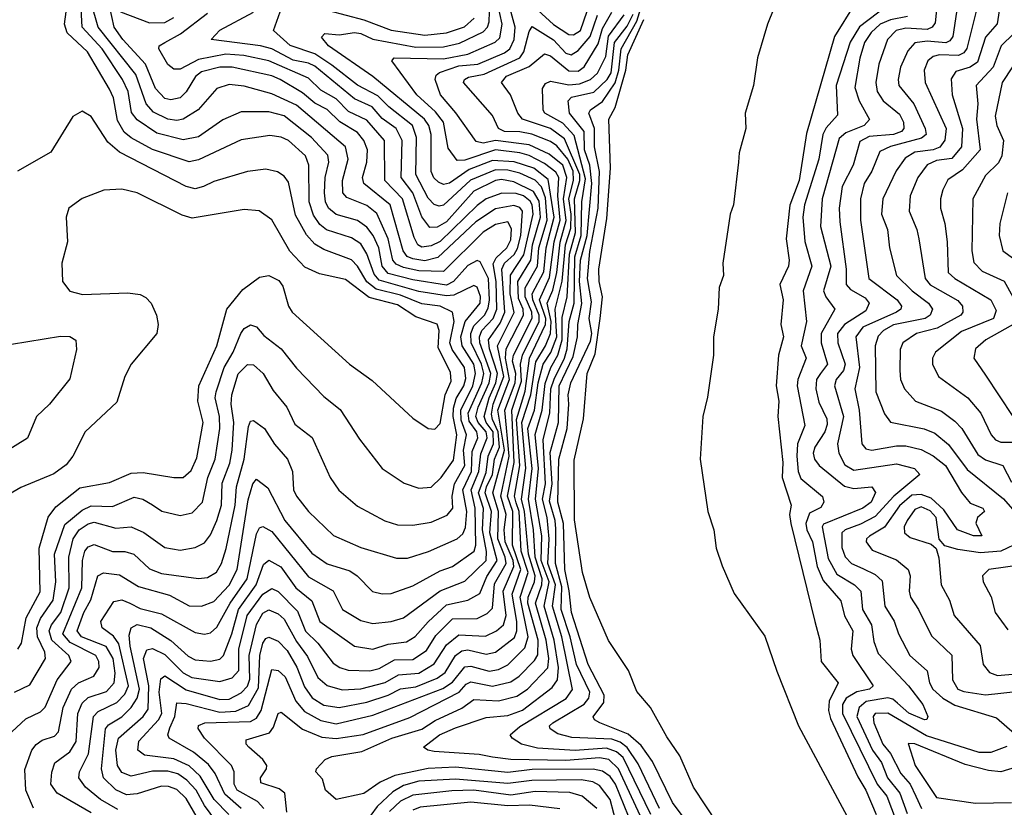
# Model space of a CAD drawing. Extents: x 1308313 to 1441400, y 959662 to 1036319.
# Tile 423 of 656: x 1361881 to 1365097, y 1029289 to 1031860. Entities that reach past the tile are written whole.
import ezdxf

# ---------------------------------------------------------------- set-up
doc = ezdxf.new("R2010")
doc.units = 0

msp = doc.modelspace()

# ---------------------------------------------------------------- linework, layer by layer
at = {"layer": '0CON10XD'}
for points in [[(1364385, 1032000), (1364323.1, 1031845), (1364290.5, 1031735), (1364278, 1031645), (1364250.8, 1031555), (1364252.2, 1031505), (1364231.1, 1031425), (1364228.9, 1031395), (1364211.9, 1031255), (1364201.4, 1031225), (1364177.8, 1031065), (1364180, 1031025), (1364165.9, 1030985.9), (1364161.9, 1030915), (1364147.5, 1030825), (1364146.9, 1030765), (1364127.3, 1030627.3), (1364112.2, 1030565), (1364103.1, 1030425), (1364128.5, 1030255), (1364148.5, 1030195), (1364155.6, 1030135), (1364175, 1030076.7), (1364215, 1029987.1), (1364315, 1029847.5), (1364353.5, 1029733.5), (1364424.5, 1029554.5), (1364590.9, 1029245)], [(1364048.4, 1029258.4), (1364012.7, 1029305), (1363948.3, 1029438.3), (1363910.4, 1029490.4), (1363868.1, 1029528.1), (1363776.4, 1029565), (1363758.5, 1029575), (1363754.1, 1029584.1), (1363788.8, 1029631.2), (1363790.5, 1029655), (1363737.9, 1029755), (1363683.1, 1029925), (1363676.1, 1029996.1), (1363661.1, 1030065), (1363656.8, 1030215), (1363638.5, 1030285), (1363641.9, 1030425), (1363669.2, 1030525), (1363675.1, 1030605), (1363672.6, 1030635), (1363681, 1030675), (1363745, 1030810.9), (1363749.6, 1030835), (1363741.1, 1030885), (1363748.9, 1030938.9), (1363735.3, 1031015), (1363743.1, 1031103.1), (1363770.3, 1031245), (1363774.5, 1031364.5), (1363758.9, 1031445), (1363758.4, 1031505), (1363740, 1031555), (1363745, 1031566), (1363785, 1031592.7), (1363825.8, 1031654.2), (1363837.9, 1031695), (1363845.8, 1031765), (1363897, 1031855), (1363936.2, 1031983.8)], [(1364879.3, 1031935), (1364870.6, 1031849.4), (1364861.4, 1031835), (1364845, 1031827.7), (1364775, 1031832.5), (1364743.3, 1031825), (1364714.8, 1031795), (1364687.1, 1031715), (1364677.6, 1031655), (1364682, 1031625), (1364701.5, 1031595), (1364755, 1031551.9), (1364767.6, 1031525), (1364769.1, 1031505), (1364760.6, 1031495), (1364735.4, 1031485), (1364655, 1031478.8), (1364625, 1031461.9), (1364603, 1031385), (1364567, 1031315), (1364557.2, 1031245), (1364559.6, 1031200.4), (1364580.7, 1031045), (1364580.4, 1030995), (1364595, 1030978.7), (1364642, 1030952), (1364655.2, 1030935), (1364645, 1030909.3), (1364574.4, 1030865), (1364552.3, 1030835), (1364552.6, 1030805), (1364577.2, 1030735), (1364571.4, 1030715), (1364547.3, 1030685), (1364541.8, 1030665), (1364571.2, 1030565), (1364552, 1030475), (1364556.3, 1030445), (1364576.4, 1030406.4), (1364605, 1030389.5), (1364745, 1030409.8), (1364803.8, 1030395), (1364820.4, 1030375), (1364736.3, 1030305), (1364675, 1030238.6), (1364627.2, 1030212.8), (1364576.8, 1030195), (1364566.7, 1030185), (1364566.5, 1030136.5), (1364577, 1030107), (1364597.6, 1030085), (1364635, 1030068.8), (1364675, 1030049.1), (1364697.8, 1030027.8), (1364706.1, 1029945), (1364736.7, 1029896.7), (1364751.1, 1029855), (1364788.8, 1029785), (1364844.8, 1029734.8), (1364852.9, 1029695), (1364863.8, 1029675), (1364896.2, 1029645), (1364935, 1029622.6), (1365071.1, 1029581.1), (1365130.4, 1029530.4)], [(1364950.9, 1031950.9), (1364929.2, 1031805), (1364919.4, 1031790.6), (1364905.3, 1031784.7), (1364845, 1031789.7), (1364805, 1031784.3), (1364781.5, 1031758.5), (1364758, 1031705), (1364750.2, 1031665), (1364752.6, 1031645), (1364801, 1031585), (1364837.8, 1031505), (1364841.1, 1031485), (1364826.6, 1031473.4), (1364725, 1031445.8), (1364689.9, 1031430.1), (1364664.6, 1031365.4), (1364638.7, 1031325), (1364627.6, 1031275), (1364627.2, 1031205), (1364654.3, 1031015), (1364746.7, 1030945), (1364761.4, 1030925), (1364758.9, 1030915), (1364744.7, 1030905), (1364634.3, 1030855.7), (1364612.4, 1030825), (1364623.8, 1030725), (1364608.7, 1030655), (1364622.9, 1030585), (1364631.6, 1030475), (1364645, 1030458.8), (1364664.5, 1030454.5), (1364745, 1030469.4), (1364775, 1030469.4), (1364825, 1030456.7), (1364865, 1030435.9), (1364904.5, 1030404.5), (1364957, 1030317), (1364985, 1030281.8), (1365026.9, 1030265), (1365032.5, 1030255), (1365009.2, 1030235), (1365003.3, 1030216.7), (1365023.3, 1030175), (1364996.7, 1030175), (1364944, 1030195), (1364899.5, 1030259.5), (1364857.6, 1030297.6), (1364825, 1030310.3), (1364795, 1030308.1), (1364755, 1030273.4), (1364705, 1030203.8), (1364656.1, 1030173.9), (1364646.6, 1030165), (1364645.9, 1030155), (1364665, 1030128.4), (1364745, 1030097.1), (1364782.4, 1030065), (1364789.2, 1030045), (1364785.7, 1029995), (1364790.5, 1029975), (1364816.8, 1029935), (1364858.8, 1029848.8), (1364925.8, 1029785.8), (1364927.8, 1029705), (1364944.7, 1029675), (1364965, 1029666.6), (1365035, 1029656.2), (1365145, 1029668.6)], [(1362115, 1029270.9), (1362003.9, 1029335), (1361983.3, 1029365), (1361986.3, 1029403.7), (1361996.3, 1029433.7), (1362045, 1029470.2), (1362066, 1029504), (1362071.4, 1029595), (1362085, 1029629.2), (1362105, 1029647.7), (1362165, 1029667.4), (1362190.1, 1029695), (1362193.7, 1029726.3), (1362186.3, 1029775), (1362164.2, 1029814.2), (1362083.5, 1029845), (1362069.2, 1029865), (1362090.4, 1029925), (1362113.4, 1029966.6), (1362136.6, 1030045), (1362155, 1030054.3), (1362207.5, 1030047.5), (1362269.2, 1030009.2), (1362370.9, 1029980.9), (1362435, 1029946.5), (1362475, 1029945.2), (1362515, 1029960.4), (1362565.4, 1030014.6), (1362592, 1030065), (1362627.5, 1030292.5), (1362642.3, 1030345), (1362655, 1030360.5), (1362692.2, 1030332.2), (1362747.8, 1030225), (1362835, 1030118.6), (1362885, 1030084), (1362959.4, 1030060.6), (1362983.2, 1030045), (1363033.8, 1029993.8), (1363065, 1029985.3), (1363095, 1029986.8), (1363165, 1030011.7), (1363255, 1030060.4), (1363295, 1030075.2), (1363366.1, 1030125), (1363371.1, 1030145), (1363369, 1030265), (1363356.2, 1030325), (1363381.1, 1030385), (1363386.9, 1030443.1), (1363407.7, 1030495), (1363404.8, 1030515), (1363378.4, 1030545), (1363371.2, 1030565), (1363378.8, 1030595), (1363414.9, 1030675), (1363419.9, 1030705), (1363383.8, 1030805), (1363382.6, 1030825), (1363390.5, 1030845), (1363427.8, 1030885), (1363439.6, 1030915), (1363437.8, 1031005), (1363427.6, 1031062.4), (1363437.1, 1031082.9), (1363471.7, 1031115), (1363485, 1031141.8), (1363487.4, 1031177.4), (1363475, 1031199.5), (1363435, 1031191), (1363395, 1031166.4), (1363265, 1031037.4), (1363185, 1031039.9), (1363135, 1031050.6), (1363111.3, 1031061.3), (1363099.8, 1031075), (1363084.9, 1031145), (1363047.4, 1031227.4), (1363015, 1031253.6), (1362949.4, 1031279.4), (1362936.5, 1031295), (1362935.2, 1031335), (1362954.5, 1031405), (1362945.3, 1031445.3), (1362785, 1031580.7), (1362705, 1031618.1), (1362615, 1031642.8), (1362565, 1031647.9), (1362525.2, 1031634.8), (1362464.4, 1031565.6), (1362415.1, 1031534.9), (1362395, 1031530.5), (1362365, 1031534.6), (1362318.3, 1031558.3), (1362294.6, 1031585), (1362260.6, 1031680.6), (1362137.5, 1031835), (1362115.1, 1031915.1)], [(1362201.5, 1029281.5), (1362144.8, 1029315), (1362096.7, 1029355), (1362074.3, 1029385), (1362077, 1029405), (1362106.1, 1029463.9), (1362122.2, 1029585), (1362138, 1029602), (1362198.9, 1029631.1), (1362225, 1029658.1), (1362236.4, 1029685), (1362205, 1029822.5), (1362187.5, 1029847.5), (1362151.2, 1029875), (1362146.9, 1029895), (1362189, 1029961), (1362215, 1029965.7), (1362240.6, 1029955), (1362275, 1029937.6), (1362345, 1029920.2), (1362455, 1029859.2), (1362485, 1029853.8), (1362505, 1029858.9), (1362525, 1029876.7), (1362569.3, 1029955), (1362624, 1030035), (1362655, 1030181.1), (1362665, 1030200.8), (1362675, 1030205.3), (1362705, 1030189.7), (1362825, 1030041.3), (1362905, 1029995.3), (1362935.3, 1029935), (1362995, 1029898.6), (1363035, 1029888.4), (1363095, 1029895.6), (1363135, 1029907.8), (1363255, 1029995.8), (1363335, 1030026.6), (1363405, 1030094.5), (1363406.1, 1030123.9), (1363392.5, 1030195), (1363395.5, 1030264.5), (1363379.3, 1030315), (1363405, 1030382), (1363411.2, 1030435), (1363428.9, 1030475), (1363427.9, 1030515), (1363404.3, 1030545), (1363397.7, 1030565), (1363414.2, 1030625), (1363436.7, 1030675), (1363441.8, 1030705), (1363416, 1030785), (1363412.2, 1030815), (1363450.6, 1030869.4), (1363465.5, 1030905), (1363456.2, 1031045), (1363464.9, 1031065), (1363496.4, 1031093.6), (1363506.8, 1031113.2), (1363517.5, 1031155), (1363523.6, 1031235), (1363515, 1031246.8), (1363495, 1031253.8), (1363435, 1031242.7), (1363370.5, 1031199.5), (1363246.4, 1031083.6), (1363205, 1031072.7), (1363165, 1031078.8), (1363147.1, 1031087.1), (1363133.3, 1031105), (1363091, 1031255), (1363004.8, 1031325), (1363001, 1031345), (1363015.5, 1031395), (1363017.7, 1031435), (1363005.8, 1031465), (1362985, 1031491.1), (1362926.4, 1031526.4), (1362885, 1031566.9), (1362845, 1031586.9), (1362805, 1031621.4), (1362732.5, 1031665), (1362705, 1031676.4), (1362575, 1031705.1), (1362535, 1031704.4), (1362475, 1031689.7), (1362456, 1031674), (1362425, 1031624.2), (1362405, 1031605.2), (1362375, 1031597.8), (1362355, 1031602.8), (1362325, 1031634.7), (1362291.8, 1031715), (1362217.8, 1031795), (1362189.8, 1031835), (1362174.6, 1031905)], [(1362679, 1029285), (1362657.7, 1029307.7), (1362591.6, 1029345), (1362581.8, 1029365), (1362581.5, 1029405), (1362572.9, 1029425), (1362485, 1029514.2), (1362464.1, 1029545.9), (1362465, 1029556.2), (1362485.8, 1029564.2), (1362635, 1029569.1), (1362655, 1029579.4), (1362670.1, 1029605), (1362705, 1029738.8), (1362725, 1029735.8), (1362748, 1029715), (1362783.6, 1029635), (1362811.3, 1029601.3), (1362865, 1029572), (1362915, 1029561.7), (1363035, 1029589.6), (1363263.5, 1029676.5), (1363295, 1029697.1), (1363335, 1029747.4), (1363355, 1029749.5), (1363415, 1029733.4), (1363445, 1029738.3), (1363475, 1029753.8), (1363530.8, 1029809.2), (1363541.6, 1029845), (1363515.8, 1029975), (1363542.3, 1030055), (1363519.2, 1030125), (1363512.4, 1030255), (1363502.7, 1030282.7), (1363497.2, 1030305), (1363515, 1030405), (1363504.3, 1030555), (1363532.5, 1030647.5), (1363545.9, 1030755), (1363598.9, 1030865), (1363599.5, 1030885), (1363578.5, 1030945), (1363611.2, 1031018.8), (1363626.5, 1031135), (1363646.9, 1031205), (1363638.5, 1031285), (1363641.7, 1031345), (1363632.4, 1031362.4), (1363595, 1031390.3), (1363545, 1031416.5), (1363515, 1031425.1), (1363435, 1031434.9), (1363335, 1031401.5), (1363310.2, 1031400.2), (1363280.2, 1031440.2), (1363265.8, 1031525.8), (1363239, 1031559), (1363178.5, 1031615), (1363096.7, 1031725), (1363104.8, 1031735.2), (1363265, 1031732.3), (1363345, 1031747.4), (1363433.9, 1031786.1), (1363449.8, 1031800.2), (1363457.5, 1031845), (1363441.4, 1031915)], [(1362753.5, 1029273.5), (1362747.1, 1029335), (1362729.2, 1029349.2), (1362669.4, 1029369.4), (1362667.3, 1029385), (1362687.7, 1029415), (1362688.4, 1029425), (1362675.2, 1029445), (1362629.2, 1029485), (1362621.2, 1029495), (1362620.5, 1029509.5), (1362697.4, 1029532.6), (1362709.9, 1029550.1), (1362725, 1029595.6), (1362735, 1029600), (1362805, 1029543.6), (1362868, 1029518), (1362915, 1029513.8), (1363003.6, 1029526.4), (1363155, 1029582.2), (1363316.2, 1029665), (1363339.2, 1029690.8), (1363355, 1029698.9), (1363425, 1029684.9), (1363485, 1029698.1), (1363512.7, 1029717.3), (1363562.3, 1029767.7), (1363573, 1029787), (1363574.6, 1029835), (1363540.8, 1029955), (1363541.5, 1029975), (1363563, 1030025), (1363565.3, 1030044.7), (1363543, 1030115), (1363530.4, 1030255), (1363520.2, 1030295), (1363534.3, 1030395.7), (1363520.9, 1030545), (1363550.6, 1030635), (1363566.8, 1030743.2), (1363599, 1030795), (1363614.6, 1030835.4), (1363617.5, 1030875), (1363604.2, 1030935), (1363622.9, 1030977.1), (1363635.7, 1031034.3), (1363645.9, 1031134.1), (1363666.1, 1031203.9), (1363657.5, 1031275), (1363668.4, 1031345), (1363655.6, 1031385), (1363611, 1031421), (1363545, 1031451.8), (1363435, 1031465.2), (1363395, 1031457), (1363371.7, 1031461.7), (1363305.9, 1031555.9), (1363255.3, 1031615), (1363238.1, 1031665), (1363241.5, 1031678.5), (1363252.9, 1031687.1), (1363315, 1031709.5), (1363377.2, 1031715), (1363465, 1031751.7), (1363482.1, 1031765), (1363495.7, 1031795), (1363499.4, 1031835), (1363475, 1031923.3)], [(1363535, 1031927.3), (1363625, 1031843.6), (1363675, 1031811.1), (1363689.9, 1031810.1), (1363712.4, 1031825), (1363735, 1031887.2)], [(1364608.3, 1031911.7), (1364542.2, 1031805), (1364451.3, 1031488.7), (1364426.7, 1031335), (1364396, 1031254), (1364384.1, 1031145), (1364394.6, 1031075.4), (1364392.5, 1031055), (1364363.6, 1030995), (1364374.3, 1030945), (1364367.3, 1030865), (1364375.8, 1030825), (1364359, 1030765), (1364351.6, 1030665), (1364360.4, 1030615), (1364357.3, 1030565), (1364373.3, 1030415), (1364371.6, 1030365), (1364400.8, 1030275), (1364395.3, 1030245), (1364399.6, 1030215), (1364478, 1029895), (1364494.6, 1029834.6), (1364498.4, 1029765), (1364553.9, 1029695), (1364524.5, 1029635), (1364523, 1029605), (1364529.3, 1029579.3), (1364618.3, 1029388.3), (1364645.1, 1029345), (1364678.4, 1029265)], [(1364714.7, 1031905), (1364623.8, 1031836.2), (1364593.3, 1031786.7), (1364547.9, 1031645), (1364552.1, 1031547.9), (1364515, 1031506.7), (1364503.7, 1031485), (1364491.6, 1031405), (1364444.6, 1031255), (1364438.4, 1031215), (1364445.4, 1031135.4), (1364467.9, 1031055), (1364439.5, 1030975), (1364451, 1030875), (1364433.2, 1030795), (1364449.5, 1030755), (1364422.4, 1030685), (1364420.2, 1030665), (1364445.2, 1030535), (1364421.6, 1030475), (1364419.2, 1030435), (1364423.2, 1030385), (1364432.4, 1030362.4), (1364503.4, 1030303.4), (1364507, 1030285), (1364497.5, 1030267.5), (1364461, 1030249), (1364448.9, 1030215), (1364451.8, 1030195), (1364470.4, 1030155), (1364485.7, 1030075), (1364505, 1030028.8), (1364563, 1029963), (1364574.4, 1029914.4), (1364601.7, 1029865), (1364597.1, 1029805), (1364602, 1029785), (1364668.4, 1029685), (1364656.2, 1029675), (1364615, 1029666.3), (1364580.7, 1029645), (1364568.5, 1029625), (1364568, 1029595), (1364681.8, 1029365), (1364712.8, 1029325), (1364743.7, 1029245)], [(1365009.3, 1031905), (1364974.3, 1031765.7), (1364965, 1031751.7), (1364946.9, 1031743.1), (1364885, 1031744.9), (1364865, 1031740), (1364847.1, 1031725), (1364834.8, 1031695), (1364838.1, 1031655), (1364906.8, 1031505), (1364903.1, 1031466.9), (1364886, 1031444), (1364864.7, 1031435.3), (1364805, 1031427.8), (1364772.5, 1031407.5), (1364743.2, 1031366.8), (1364699.8, 1031275), (1364696, 1031225), (1364715.2, 1031175), (1364721.7, 1031115), (1364744.3, 1031025), (1364795.6, 1030975), (1364848.8, 1030935), (1364862.1, 1030915), (1364854.2, 1030895), (1364838.4, 1030885), (1364735, 1030864), (1364702.3, 1030845), (1364685, 1030826.9), (1364675.2, 1030795), (1364677.4, 1030645), (1364705, 1030573.3), (1364725, 1030546.1), (1364835, 1030524.1), (1364869.9, 1030509.9), (1364915, 1030473.5), (1364975, 1030391.3), (1365094.5, 1030295.5), (1365139.2, 1030245)], [(1365085.2, 1031925), (1365073.5, 1031846.5), (1365035, 1031802.9), (1365009, 1031721.1), (1364985, 1031705.1), (1364939, 1031691), (1364923, 1031667), (1364926.6, 1031615), (1364959.9, 1031505), (1364957.5, 1031445), (1364925, 1031406.8), (1364875, 1031400.6), (1364844.4, 1031385.6), (1364814, 1031345), (1364789.8, 1031285), (1364785.8, 1031235), (1364811.2, 1031175), (1364817.3, 1031145), (1364838.7, 1031015), (1364855, 1030994.8), (1364945, 1030943.3), (1364960.2, 1030925), (1364961.1, 1030905), (1364954.7, 1030895), (1364877, 1030853), (1364810, 1030835), (1364765.3, 1030805), (1364756.7, 1030783.3), (1364755.2, 1030715), (1364758.3, 1030685), (1364771.2, 1030655), (1364807.3, 1030615), (1364891.9, 1030581.9), (1364935, 1030549.2), (1364958.5, 1030525), (1365010.1, 1030440.1), (1365035, 1030423.2), (1365091.8, 1030405), (1365120.3, 1030350.3)], [(1361855.9, 1029535), (1361901.8, 1029578.2), (1361949.9, 1029600.1), (1361964.3, 1029615.7), (1362003.5, 1029705), (1362050, 1029765), (1362042.3, 1029785), (1361986, 1029835), (1361977.3, 1029865), (1361985.1, 1029885), (1362015.9, 1029925), (1362042.7, 1030005), (1362042.1, 1030105), (1362056.6, 1030165), (1362075.3, 1030194.7), (1362105, 1030214.3), (1362125, 1030219.7), (1362195, 1030200), (1362245, 1030204.3), (1362286.3, 1030186.3), (1362355, 1030137.1), (1362405, 1030128.8), (1362455, 1030136.9), (1362485, 1030152.7), (1362505, 1030178.5), (1362524.9, 1030225.1), (1362540, 1030275), (1362543, 1030347), (1362567.7, 1030412.3), (1362575.3, 1030454.7), (1362580.2, 1030545), (1362572.1, 1030605), (1362574.1, 1030635), (1362595, 1030703.4), (1362625, 1030734.7), (1362645, 1030732.8), (1362676, 1030705), (1362709.2, 1030649.2), (1362753.5, 1030595), (1362779.9, 1030539.9), (1362836.1, 1030496.1), (1362895.8, 1030365.8), (1362923.8, 1030323.8), (1362985, 1030272.3), (1363073.8, 1030223.8), (1363115, 1030211.4), (1363165, 1030209.5), (1363225, 1030219.5), (1363277.2, 1030242.8), (1363296.3, 1030265), (1363294.2, 1030305), (1363301.3, 1030345), (1363334.8, 1030405), (1363330.8, 1030455), (1363340.9, 1030505), (1363322.9, 1030552.9), (1363321.5, 1030585), (1363361.6, 1030665), (1363370.3, 1030705), (1363364.6, 1030735), (1363326.9, 1030795), (1363322.4, 1030825), (1363335.7, 1030874.3), (1363385.3, 1030935), (1363386.4, 1030956.4), (1363375, 1030986.7), (1363365, 1030992.7), (1363298.9, 1030961.1), (1363275, 1030958.2), (1363185, 1030972.7), (1363055, 1031010), (1363038.8, 1031028.8), (1363015.6, 1031095.6), (1362995, 1031127.9), (1362965, 1031147.4), (1362883.6, 1031173.6), (1362861.7, 1031191.7), (1362841.3, 1031221.3), (1362826.4, 1031265), (1362825.8, 1031385), (1362815, 1031415.3), (1362758.9, 1031465), (1362735, 1031476), (1362698.2, 1031481.8), (1362605, 1031467.2), (1362465, 1031402.2), (1362435, 1031396.1), (1362315, 1031436.3), (1362245, 1031474.5), (1362223.1, 1031493.1), (1362201.2, 1031531.2), (1362187.6, 1031605), (1362175, 1031633.5), (1362102.8, 1031755), (1362036.5, 1031816.5), (1362027.5, 1031845), (1362032.7, 1031885)], [(1361926.3, 1029286.3), (1361901.9, 1029345), (1361897.9, 1029412.1), (1361921.1, 1029475), (1361935, 1029494.2), (1361955, 1029508.5), (1361995, 1029520.7), (1362008.5, 1029535), (1362023, 1029615), (1362050.5, 1029675), (1362073.5, 1029695), (1362123.2, 1029716.8), (1362140.5, 1029745), (1362140.2, 1029765), (1362130.2, 1029785), (1362046.7, 1029826.7), (1362022.6, 1029855), (1362084.9, 1030005), (1362086.1, 1030095), (1362094.5, 1030125.5), (1362105, 1030139.7), (1362125, 1030146.6), (1362185, 1030123.7), (1362225, 1030123.7), (1362254.6, 1030115), (1362305, 1030067.8), (1362345, 1030051.6), (1362465.3, 1030035.3), (1362495, 1030039.5), (1362523.6, 1030056.4), (1362540.6, 1030085), (1362556.2, 1030133.8), (1362584.7, 1030275.3), (1362589.3, 1030335), (1362614.7, 1030425), (1362628.1, 1030531.9), (1362635, 1030549.1), (1362645, 1030551.5), (1362681.3, 1030525), (1362713.8, 1030473.8), (1362756.3, 1030425), (1362772, 1030385), (1362775.9, 1030325), (1362785.3, 1030305), (1362824.1, 1030254.1), (1362906.5, 1030176.5), (1362995, 1030136.7), (1363112.2, 1030102.2), (1363147.4, 1030102.6), (1363216.1, 1030123.9), (1363309.6, 1030165), (1363328.2, 1030181.8), (1363337.4, 1030202.6), (1363341.1, 1030255), (1363328.9, 1030325), (1363357.2, 1030385), (1363359.5, 1030450.5), (1363377.5, 1030495), (1363374.1, 1030515), (1363349, 1030549), (1363346.1, 1030575), (1363391.1, 1030675), (1363396.6, 1030705), (1363389.2, 1030735), (1363356.2, 1030805), (1363354.8, 1030835), (1363365, 1030860.5), (1363399.4, 1030895), (1363411.5, 1030918.5), (1363415.8, 1030945), (1363412.3, 1031015), (1363385, 1031069.2), (1363375, 1031073.3), (1363345, 1031057), (1363297.7, 1031005), (1363275, 1030993.5), (1363165, 1031010.2), (1363085, 1031031.8), (1363065.1, 1031055), (1363054.7, 1031115), (1363035.7, 1031155.7), (1363015, 1031182.7), (1362985, 1031204.8), (1362915, 1031224.2), (1362890, 1031245), (1362880.3, 1031265), (1362876.4, 1031295), (1362879.5, 1031345), (1362891.3, 1031395), (1362887.4, 1031417.4), (1362834.4, 1031475), (1362745.5, 1031545.5), (1362695, 1031558.8), (1362605, 1031559.6), (1362545, 1031532.8), (1362465, 1031478), (1362415, 1031467.2), (1362329.6, 1031489.6), (1362265, 1031532.6), (1362247.1, 1031557.1), (1362235.9, 1031625), (1362217.5, 1031665), (1362151.2, 1031765), (1362085.1, 1031835), (1362082.2, 1031895)], [(1362473.3, 1029235), (1362425, 1029317.5), (1362395, 1029347.1), (1362367.4, 1029357.4), (1362345, 1029357.8), (1362265, 1029332.7), (1362230.2, 1029330.2), (1362195.5, 1029345.5), (1362155.3, 1029385.3), (1362148.9, 1029415), (1362161.6, 1029545), (1362171.3, 1029558.7), (1362215, 1029584), (1362245.2, 1029614.7), (1362265.2, 1029644.8), (1362272.5, 1029675), (1362241.8, 1029815), (1362239.3, 1029850.7), (1362245.8, 1029875), (1362265, 1029886.1), (1362309.2, 1029875), (1362375, 1029833.3), (1362431.9, 1029781.9), (1362455, 1029770.2), (1362505, 1029765.6), (1362535, 1029772.8), (1362546.7, 1029785), (1362573.7, 1029855), (1362596.5, 1029935), (1362653.2, 1030015), (1362678, 1030082), (1362695, 1030095.7), (1362733.9, 1030073.9), (1362782.8, 1030005), (1362835, 1029962.9), (1362862, 1029895), (1362975.2, 1029815.2), (1363035, 1029805.2), (1363085, 1029821.1), (1363145, 1029829.4), (1363173.4, 1029846.6), (1363215, 1029894), (1363275, 1029949.9), (1363345.1, 1029964.9), (1363383.6, 1029986.4), (1363407.4, 1030042.6), (1363440.2, 1030095), (1363416.6, 1030185), (1363422, 1030255), (1363401.9, 1030315), (1363405.3, 1030335), (1363425.6, 1030375), (1363431.8, 1030425), (1363447.9, 1030465), (1363444, 1030515), (1363424.9, 1030555), (1363422.7, 1030572.7), (1363427.2, 1030605), (1363462.3, 1030695), (1363441.4, 1030795), (1363495.9, 1030904.1), (1363483.2, 1030965), (1363483.7, 1031026.3), (1363527.7, 1031092.3), (1363558.3, 1031225), (1363555.2, 1031255), (1363548, 1031268), (1363526.2, 1031285), (1363502.3, 1031292.3), (1363456.2, 1031293.8), (1363405, 1031274.9), (1363375, 1031252.9), (1363255, 1031136.3), (1363225, 1031121.3), (1363195, 1031116.8), (1363182.1, 1031125), (1363169.1, 1031149.1), (1363131.7, 1031275), (1363073.8, 1031335), (1363073.2, 1031465), (1363015, 1031532.1), (1362955, 1031560.6), (1362915, 1031601.4), (1362865, 1031630.3), (1362825, 1031668.9), (1362695, 1031725.1), (1362613.2, 1031743.2), (1362555, 1031746.8), (1362465, 1031729.9), (1362405, 1031698.6), (1362385, 1031698.7), (1362365, 1031713.5), (1362335.5, 1031765), (1362337.1, 1031775), (1362355, 1031785.2), (1362406.3, 1031813.7), (1362495, 1031881.6)], [(1362521.9, 1029245), (1362484.7, 1029294.7), (1362458.1, 1029345), (1362427.8, 1029377.8), (1362397.9, 1029397.9), (1362365, 1029406.9), (1362315, 1029406.5), (1362245, 1029390.5), (1362215, 1029402.4), (1362200.9, 1029425), (1362195.4, 1029475), (1362204.3, 1029515), (1362285.2, 1029585), (1362301.1, 1029608.9), (1362303.7, 1029685), (1362285.7, 1029775), (1362297, 1029803), (1362315, 1029806.8), (1362355, 1029788.1), (1362415, 1029727.4), (1362443.2, 1029713.2), (1362535, 1029699.5), (1362575, 1029712), (1362596.6, 1029735), (1362596.8, 1029805), (1362624.5, 1029915), (1362675, 1029984.5), (1362705, 1030003.7), (1362725, 1029993.7), (1362788.7, 1029928.7), (1362815, 1029863.6), (1362854.8, 1029825), (1362905, 1029760), (1362926.4, 1029745), (1362953.8, 1029736.2), (1363025, 1029734.3), (1363055, 1029741.7), (1363105, 1029769.9), (1363165, 1029771), (1363209.4, 1029800.6), (1363240.5, 1029849.5), (1363295, 1029903.7), (1363375, 1029904.8), (1363408.1, 1029921.9), (1363425, 1029939.3), (1363431.9, 1030018.1), (1363469.6, 1030085), (1363467.1, 1030105), (1363442.6, 1030165), (1363444.7, 1030255), (1363426.8, 1030315), (1363464.5, 1030455), (1363442.6, 1030585), (1363481.2, 1030685), (1363468.2, 1030755), (1363470.2, 1030785), (1363527, 1030895), (1363525.2, 1030915), (1363510.6, 1030949.4), (1363508, 1031005), (1363550.6, 1031075), (1363555.6, 1031125), (1363582.6, 1031215), (1363577.9, 1031267.9), (1363559.2, 1031299.2), (1363495, 1031330.8), (1363455, 1031337.9), (1363435, 1031334.9), (1363365, 1031300.3), (1363275, 1031199.8), (1363245, 1031182.4), (1363221.3, 1031181.3), (1363195, 1031215.8), (1363165.7, 1031295), (1363127.6, 1031345), (1363129.9, 1031465), (1363110.5, 1031505), (1363065, 1031537.5), (1363032.2, 1031575), (1362975, 1031601.5), (1362845, 1031707.7), (1362825, 1031717.5), (1362775, 1031727.4), (1362705, 1031764.9), (1362668.1, 1031775), (1362506.9, 1031795), (1362535, 1031825.7), (1362645, 1031884)], [(1362211.1, 1031885), (1362305, 1031849.5), (1362355, 1031850.8), (1362385, 1031866.6)], [(1362564.3, 1029265), (1362517, 1029315), (1362471.1, 1029391.1), (1362434.6, 1029424.6), (1362385, 1029447.2), (1362289.2, 1029459.2), (1362267.2, 1029475), (1362271, 1029505), (1362335.2, 1029574.8), (1362345.3, 1029594.7), (1362337.3, 1029665), (1362342.2, 1029707.8), (1362355, 1029718.6), (1362425, 1029672.9), (1362535, 1029641.1), (1362565, 1029642.4), (1362605, 1029662.4), (1362625, 1029684), (1362633.3, 1029706.7), (1362630.8, 1029785), (1362654.5, 1029885.5), (1362675, 1029922.2), (1362695, 1029933.4), (1362725, 1029920.8), (1362745, 1029902.6), (1362785, 1029829.8), (1362820.8, 1029780.8), (1362855, 1029713.1), (1362885, 1029686.8), (1362935, 1029672.2), (1362995, 1029675.9), (1363075, 1029696.5), (1363118.4, 1029721.6), (1363185, 1029726.5), (1363235, 1029756.8), (1363275, 1029819.8), (1363315, 1029852.4), (1363402.4, 1029847.6), (1363438.1, 1029865), (1363461.5, 1029885), (1363470.3, 1029915), (1363460.8, 1029995), (1363495.6, 1030075), (1363492.9, 1030095), (1363467.2, 1030155), (1363463.8, 1030195), (1363469.8, 1030245), (1363452.4, 1030305), (1363479.7, 1030435), (1363465.3, 1030585), (1363499.3, 1030675), (1363501.7, 1030705), (1363491.2, 1030745), (1363494.1, 1030765), (1363554.6, 1030885.4), (1363553.9, 1030905), (1363532.6, 1030955), (1363531.9, 1030985), (1363572.5, 1031055), (1363576.9, 1031115), (1363604.2, 1031205.9), (1363598.1, 1031278.1), (1363585, 1031314.6), (1363565, 1031335.5), (1363515, 1031358.9), (1363475, 1031368.8), (1363435, 1031369.5), (1363353.8, 1031336.2), (1363265, 1031254.8), (1363251, 1031251), (1363235, 1031256.7), (1363215, 1031277.8), (1363175.1, 1031355), (1363177.2, 1031475), (1363164.2, 1031514.2), (1363086.6, 1031575), (1363051, 1031611), (1362985, 1031646.4), (1362901, 1031711), (1362845, 1031748.1), (1362765, 1031775.5), (1362710.4, 1031825), (1362731.5, 1031885)], [(1362604.8, 1029285), (1362551.5, 1029331.5), (1362519.7, 1029399.7), (1362498.5, 1029428.5), (1362448.8, 1029468.8), (1362370, 1029515), (1362364.8, 1029525), (1362371.2, 1029548.8), (1362387.8, 1029585), (1362395, 1029629.7), (1362425, 1029628), (1362535, 1029599.2), (1362587.6, 1029602.4), (1362628.9, 1029621.1), (1362660.8, 1029679.2), (1362665.4, 1029785), (1362675.7, 1029824.3), (1362685, 1029840), (1362695, 1029843.8), (1362725, 1029831.6), (1362755, 1029801.3), (1362786.5, 1029746.5), (1362811.8, 1029681.8), (1362836.1, 1029646.1), (1362875, 1029622.8), (1362925, 1029614.6), (1363015, 1029631.9), (1363085, 1029655.3), (1363125, 1029676.2), (1363175, 1029682.6), (1363245, 1029710.5), (1363271, 1029729), (1363305, 1029784.1), (1363325, 1029800.1), (1363345, 1029803.3), (1363405, 1029788.4), (1363435, 1029795.8), (1363497, 1029843), (1363504.7, 1029865.3), (1363505, 1029895.5), (1363489.7, 1029985), (1363518.4, 1030065), (1363491.1, 1030145), (1363492.2, 1030255), (1363474.9, 1030305), (1363496.5, 1030415), (1363489, 1030585), (1363519.9, 1030680.1), (1363516.9, 1030735), (1363523, 1030765), (1363578.2, 1030875), (1363577.5, 1030895), (1363557.2, 1030945), (1363555.5, 1030965), (1363592.9, 1031037.1), (1363600.6, 1031115), (1363627.2, 1031215), (1363607.7, 1031337.7), (1363560.3, 1031375), (1363496.2, 1031396.2), (1363425, 1031400.6), (1363349.7, 1031370.3), (1363285, 1031326), (1363265, 1031322.2), (1363249.3, 1031329.3), (1363233.6, 1031343.6), (1363224.6, 1031364.6), (1363225.6, 1031485), (1363217.2, 1031515), (1363203.8, 1031535), (1363035, 1031674.2), (1362889.7, 1031775), (1362866.9, 1031803.1), (1362877.5, 1031815), (1362925, 1031810.7), (1362975, 1031818.4), (1362995.2, 1031815.2), (1363035, 1031796.1), (1363175, 1031769.7), (1363265, 1031771.3), (1363317.3, 1031782.7), (1363395, 1031819.9), (1363408.9, 1031835), (1363415, 1031853.3), (1363415.3, 1031885)], [(1363883.8, 1029225), (1363826.8, 1029365), (1363809.3, 1029389.3), (1363785, 1029406.7), (1363753.9, 1029413.9), (1363555, 1029412.9), (1363475, 1029402.5), (1363305, 1029419.8), (1363214.9, 1029415.1), (1363106.7, 1029393.3), (1363059.1, 1029370.9), (1363005, 1029334.1), (1362915, 1029314.4), (1362880, 1029345), (1362870.6, 1029380.6), (1362848.8, 1029405), (1362851.2, 1029415), (1362879.2, 1029445), (1362900.8, 1029455), (1362998.8, 1029471.2), (1363097.1, 1029515), (1363195, 1029544.3), (1363238, 1029572), (1363325, 1029612.9), (1363365, 1029640.5), (1363445, 1029636.8), (1363505, 1029651.4), (1363540, 1029675), (1363605.7, 1029744.3), (1363609.3, 1029775), (1363601.2, 1029835), (1363565.9, 1029955), (1363586.7, 1030015), (1363588, 1030035), (1363564.3, 1030105), (1363559.4, 1030195), (1363542.6, 1030295), (1363555.3, 1030395), (1363540.9, 1030525), (1363563.1, 1030585), (1363574.6, 1030674.6), (1363591.1, 1030735), (1363616.4, 1030773.6), (1363635.6, 1030825), (1363630.5, 1030915), (1363653.2, 1031006.8), (1363663.4, 1031125), (1363681.2, 1031178.8), (1363682.6, 1031225), (1363674.4, 1031275), (1363690.3, 1031335), (1363689, 1031365), (1363671.1, 1031405), (1363635, 1031447.7), (1363615, 1031462.1), (1363554.1, 1031485.9), (1363515, 1031494.3), (1363465, 1031495.2), (1363445, 1031504.3), (1363425, 1031547.3), (1363330.5, 1031655), (1363333.5, 1031665), (1363347.5, 1031672.5), (1363398.1, 1031681.9), (1363514.8, 1031735), (1363528, 1031755), (1363545, 1031821.1), (1363555, 1031838), (1363625, 1031794.4), (1363665, 1031750.4), (1363682.5, 1031745), (1363705, 1031759.5), (1363744.9, 1031805), (1363768.4, 1031875)], [(1362890, 1031890), (1363005, 1031859.3), (1363095, 1031825.8), (1363205, 1031809.2), (1363275, 1031817.4), (1363334, 1031836), (1363365.8, 1031865)], [(1363915.7, 1029245.7), (1363836.6, 1029415), (1363805, 1029444.5), (1363775, 1029450.2), (1363665, 1029442.2), (1363485, 1029445.1), (1363425, 1029452.9), (1363381.7, 1029461.7), (1363235, 1029471.2), (1363213.8, 1029475), (1363200.6, 1029485), (1363252.6, 1029525), (1363305, 1029548.2), (1363405, 1029581.9), (1363475, 1029588.6), (1363523.6, 1029606.4), (1363620.5, 1029679.5), (1363637.8, 1029705), (1363640.6, 1029745), (1363626.8, 1029835), (1363594.2, 1029945), (1363611, 1030025), (1363584.1, 1030095), (1363586.3, 1030175), (1363565.4, 1030295), (1363575.8, 1030395), (1363564.3, 1030505.7), (1363587.9, 1030585), (1363597.4, 1030672.6), (1363615.8, 1030725), (1363639, 1030765), (1363653, 1030815), (1363652.7, 1030887.3), (1363669.5, 1030955), (1363677, 1031095), (1363697, 1031165), (1363693.4, 1031275), (1363710.4, 1031335), (1363710.4, 1031355), (1363660.8, 1031470.8), (1363614.5, 1031504.5), (1363523.9, 1031535), (1363508.1, 1031555), (1363484.2, 1031615), (1363455.3, 1031655), (1363471.6, 1031675), (1363545, 1031706.6), (1363595, 1031748.9), (1363615, 1031742.1), (1363675, 1031692.6), (1363705, 1031691.9), (1363725, 1031706.4), (1363770.9, 1031780.9), (1363785, 1031830.8), (1363815, 1031883.9)], [(1363942.1, 1029265), (1363851.9, 1029451.9), (1363830.4, 1029470.4), (1363798.2, 1029481.8), (1363695, 1029474.4), (1363572.4, 1029482.4), (1363519.6, 1029495), (1363489.2, 1029515), (1363483.6, 1029525), (1363515, 1029552.2), (1363666.1, 1029643.9), (1363686.9, 1029673.1), (1363651.4, 1029845), (1363621, 1029945), (1363631.7, 1030015), (1363606.5, 1030085), (1363610.8, 1030165), (1363603.8, 1030235), (1363588.5, 1030295), (1363598.1, 1030345), (1363591.2, 1030488.8), (1363613.2, 1030576.8), (1363615.5, 1030655), (1363626.9, 1030686.9), (1363660.9, 1030755), (1363669.5, 1030785), (1363676, 1030875), (1363692.5, 1030935), (1363694, 1031086), (1363714.5, 1031155), (1363717.4, 1031265), (1363729.6, 1031340.4), (1363692.3, 1031482.3), (1363655, 1031522.2), (1363596.7, 1031555), (1363591.3, 1031565), (1363588.2, 1031635), (1363598.7, 1031651.3), (1363615, 1031659.1), (1363675, 1031647.6), (1363709.5, 1031650.5), (1363745, 1031664.6), (1363768, 1031685), (1363795, 1031740), (1363804.2, 1031805.8), (1363855, 1031875.7)], [(1363970.6, 1029285), (1363901, 1029431), (1363865, 1029484.4), (1363842, 1029502), (1363815, 1029511.8), (1363685, 1029516.4), (1363639, 1029529), (1363613.9, 1029545), (1363612, 1029555), (1363622.1, 1029565), (1363725, 1029625.8), (1363739.7, 1029645), (1363743.1, 1029665), (1363699.6, 1029755), (1363679.4, 1029845), (1363649.6, 1029935), (1363651.5, 1030008.5), (1363630.8, 1030085), (1363631.8, 1030198.2), (1363630.1, 1030225), (1363611.7, 1030288.3), (1363620, 1030345), (1363613.4, 1030446.6), (1363641, 1030545), (1363642.6, 1030665), (1363689.1, 1030760.9), (1363702.8, 1030825), (1363703.9, 1030865), (1363716.9, 1030933.1), (1363710, 1031005), (1363713.1, 1031075), (1363734.6, 1031155), (1363750.2, 1031325), (1363743, 1031385), (1363725.7, 1031435), (1363724.4, 1031495), (1363677.2, 1031555), (1363672.6, 1031595), (1363683.4, 1031606.6), (1363756.2, 1031623.8), (1363800, 1031665), (1363813.2, 1031686.8), (1363823.7, 1031785), (1363865, 1031838.3), (1363885, 1031877.9)], [(1364780.1, 1031869.9), (1364725, 1031859.2), (1364691.7, 1031845), (1364662, 1031818), (1364640.5, 1031785), (1364625, 1031734.4), (1364609, 1031639), (1364622.4, 1031595), (1364656.1, 1031533.9), (1364638.6, 1031515), (1364579.1, 1031490.9), (1364558, 1031472), (1364502.1, 1031275), (1364496.5, 1031185), (1364530.7, 1031055), (1364506.3, 1030975), (1364513.9, 1030955), (1364543.8, 1030915), (1364498.2, 1030835), (1364498.8, 1030805), (1364519.4, 1030735), (1364496.2, 1030705), (1364483.4, 1030685), (1364480.8, 1030655), (1364491.3, 1030611.3), (1364516.8, 1030556.8), (1364518.2, 1030538.2), (1364510.9, 1030515), (1364477.9, 1030465), (1364473.1, 1030445), (1364476.7, 1030425), (1364491.8, 1030405), (1364575, 1030336.9), (1364605, 1030329.9), (1364664.7, 1030334.7), (1364676.5, 1030316.5), (1364661.9, 1030285), (1364635, 1030265.9), (1364506.4, 1030213.6), (1364502.3, 1030205), (1364521.5, 1030101.5), (1364549.9, 1030049.9), (1364607.5, 1030015), (1364628.3, 1029995), (1364633.2, 1029935), (1364663.2, 1029885), (1364670.6, 1029830.6), (1364685, 1029791.2), (1364784.1, 1029685), (1364830.6, 1029625), (1364846.9, 1029585), (1364844.2, 1029575.8), (1364836, 1029574), (1364785, 1029595.8), (1364748.5, 1029628.5), (1364732.4, 1029642.4), (1364716.4, 1029646.4), (1364645.2, 1029634.8), (1364623.1, 1029615), (1364615.1, 1029585), (1364666.4, 1029475), (1364695.8, 1029435), (1364715.1, 1029385), (1364755.6, 1029335), (1364779.3, 1029269.3)], [(1364202.2, 1029172.2), (1364081.8, 1029355), (1364037.1, 1029457.1), (1363995, 1029518.5), (1363941.2, 1029615), (1363896.5, 1029666.5), (1363870, 1029735), (1363803.7, 1029833.7), (1363743.4, 1029973.4), (1363719, 1030055), (1363693.2, 1030226.8), (1363691.7, 1030421.7), (1363722.5, 1030557.5), (1363734.9, 1030705), (1363760.7, 1030769.3), (1363777.2, 1030885), (1363784.4, 1030955), (1363773.4, 1031005), (1363773.2, 1031045), (1363798.9, 1031211.1), (1363811, 1031375), (1363804.8, 1031535), (1363826.3, 1031573.7), (1363860.4, 1031695), (1363866.9, 1031745), (1363919.9, 1031860.1)], [(1365127.6, 1031815), (1365086, 1031775), (1365060.4, 1031705), (1365004.8, 1031645), (1365010.2, 1031585), (1365006.4, 1031535), (1365017.5, 1031435), (1364960.1, 1031369.9), (1364912.8, 1031337.2), (1364895.8, 1031305), (1364888.9, 1031275), (1364887.9, 1031245), (1364902.9, 1031195), (1364910.2, 1031135), (1364913.4, 1031035), (1364934.7, 1031015), (1365052.5, 1030945), (1365070.4, 1030910.4), (1365061.8, 1030885), (1364957.5, 1030842.5), (1364871.8, 1030775), (1364862.2, 1030755), (1364862.5, 1030735), (1364882.3, 1030695), (1364978.2, 1030625), (1365020.5, 1030575), (1365054.2, 1030505), (1365068.3, 1030488.3), (1365085, 1030480.6), (1365150.5, 1030480.5)], [(1365159.2, 1031760.8), (1365089.5, 1031655), (1365066.9, 1031545), (1365072, 1031515), (1365094.3, 1031465), (1365088.8, 1031415), (1365077.5, 1031392.5), (1365035, 1031351.3), (1364994.2, 1031275), (1364990.8, 1031105), (1364997.4, 1031067.4), (1365025, 1031039.3), (1365096.2, 1031006.2), (1365124.4, 1030955)], [(1361865, 1029665.3), (1361915, 1029688.7), (1361965.2, 1029775), (1361963.2, 1029795), (1361939.8, 1029845), (1361937.5, 1029875), (1361949.1, 1029905), (1361990.4, 1029965), (1361999.5, 1030025), (1361994.9, 1030115), (1362028.4, 1030211.6), (1362085, 1030258.5), (1362115, 1030272.9), (1362185, 1030271), (1362255, 1030300.9), (1362283.1, 1030295), (1362315, 1030276.7), (1362345.7, 1030255.7), (1362405, 1030241.8), (1362445, 1030250.3), (1362478.9, 1030285), (1362495.9, 1030365), (1362519.4, 1030425), (1362535.1, 1030525), (1362534.4, 1030565), (1362520.1, 1030625), (1362522.8, 1030645), (1362549.2, 1030725), (1362578.4, 1030775), (1362604.1, 1030835.9), (1362615, 1030851.5), (1362635, 1030863.8), (1362655, 1030857.1), (1362679.2, 1030829.2), (1362735.4, 1030785), (1362785, 1030722.9), (1362875, 1030630), (1362927.9, 1030587.9), (1362990.9, 1030490.9), (1363064.7, 1030394.7), (1363137.4, 1030347.4), (1363185, 1030331.1), (1363225, 1030333.9), (1363257.3, 1030365), (1363297.9, 1030422.1), (1363308.8, 1030505), (1363296.9, 1030565), (1363297.7, 1030592.3), (1363306.4, 1030623.6), (1363331.6, 1030665), (1363338.4, 1030688.4), (1363333.8, 1030725), (1363293.7, 1030783.7), (1363286, 1030805), (1363299.9, 1030875), (1363295.1, 1030905.1), (1363255, 1030925.1), (1363195, 1030932), (1363125, 1030960.6), (1363045, 1030980.3), (1363014.6, 1031004.6), (1362985, 1031055.6), (1362965, 1031076), (1362875, 1031109.3), (1362845, 1031126.8), (1362817.8, 1031157.8), (1362782.1, 1031222.1), (1362759, 1031329), (1362745, 1031348.8), (1362723.6, 1031363.6), (1362685, 1031372.2), (1362625, 1031364.7), (1362515, 1031331.9), (1362482.2, 1031315), (1362455, 1031308), (1362425, 1031315.2), (1362207.5, 1031427.5), (1362169.8, 1031459.8), (1362115, 1031544.2), (1362085, 1031560.8), (1362055, 1031543.8), (1361982.7, 1031427.3), (1361874.7, 1031365.3)], [(1361875, 1029805.4), (1361887, 1029825), (1361903, 1029907), (1361948.1, 1029991.9), (1361945.4, 1030134.6), (1361974.5, 1030235.5), (1361999.9, 1030270.1), (1362078.3, 1030331.7), (1362175, 1030349.2), (1362245, 1030379.2), (1362285, 1030381.5), (1362385, 1030365.2), (1362415, 1030365.8), (1362441.8, 1030388.2), (1362459.9, 1030430.1), (1362480.2, 1030545), (1362463.7, 1030615), (1362466, 1030665), (1362525.2, 1030795), (1362557.5, 1030915), (1362610.4, 1030979.6), (1362665, 1031019.7), (1362695, 1031024.6), (1362728.2, 1031008.2), (1362740.5, 1030990.5), (1362759.1, 1030925), (1362771.1, 1030905), (1362958.9, 1030735), (1363032.6, 1030682.6), (1363165, 1030559.4), (1363215, 1030525.7), (1363237, 1030523), (1363255, 1030542), (1363271, 1030635), (1363290.5, 1030679.5), (1363288.1, 1030708.1), (1363265.3, 1030755.3), (1363248.5, 1030788.5), (1363251.7, 1030845), (1363245, 1030865.8), (1363175, 1030890.3), (1363115, 1030928.9), (1363023.1, 1030953.1), (1362945, 1031011.5), (1362860.7, 1031030.7), (1362812.5, 1031052.5), (1362763.9, 1031103.9), (1362705, 1031206.5), (1362663.6, 1031236.4), (1362615, 1031240), (1362445, 1031211.7), (1362411.9, 1031221.9), (1362265, 1031294.6), (1362215, 1031306.4), (1362156.4, 1031303.6), (1362085, 1031276.7), (1362041.4, 1031245), (1362033.1, 1031215), (1362037.3, 1031135), (1362019.1, 1031065), (1362021.1, 1031005), (1362045, 1030973.3), (1362086.7, 1030963.3), (1362235, 1030967.9), (1362275, 1030962.5), (1362293.3, 1030953.3), (1362310.6, 1030935), (1362327.8, 1030895), (1362333.3, 1030865), (1362328.9, 1030835), (1362245.6, 1030735), (1362224.6, 1030695.4), (1362198.9, 1030611.1), (1362095.4, 1030514.6), (1362055.5, 1030435), (1362033.3, 1030406.7), (1361992.5, 1030377.5), (1361885, 1030332.7), (1361820, 1030295)], [(1365106.8, 1031295), (1365081.9, 1031195), (1365079.5, 1031155), (1365092, 1031105), (1365161.2, 1031055)], [(1365142.9, 1030875), (1365036.6, 1030815), (1365002.5, 1030785), (1364997.7, 1030755), (1365035, 1030699.6), (1365124.5, 1030564.5)], [(1361855, 1030800.4), (1362015, 1030826.8), (1362045, 1030825.5), (1362065, 1030813.3), (1362067.1, 1030782.9), (1362045, 1030687.5), (1361978.8, 1030605), (1361935.8, 1030564.2), (1361906.4, 1030493.6), (1361776.4, 1030413.6)], [(1365149.2, 1030155), (1365084.9, 1030125.1), (1365019.5, 1030119.5), (1364945, 1030130), (1364902.6, 1030142.6), (1364884.5, 1030164.5), (1364874.3, 1030235), (1364855, 1030256.7), (1364825, 1030270), (1364805, 1030261.1), (1364779.1, 1030225), (1364770, 1030205), (1364770.7, 1030185), (1364789.8, 1030169.8), (1364858.1, 1030148.1), (1364873.9, 1030133.9), (1364883.2, 1030103.2), (1364890.7, 1030015), (1364917.7, 1029965), (1364932.9, 1029915), (1365017.4, 1029817.4), (1365028.2, 1029755), (1365048.6, 1029728.6), (1365075, 1029719.6), (1365135, 1029725.1)], [(1365155, 1030080.2), (1365046.5, 1030065), (1365025.4, 1030045), (1365027.7, 1030025), (1365054.4, 1029975.6), (1365066.9, 1029925), (1365108.4, 1029868.4)], [(1365105, 1029487.1), (1365052.3, 1029467.7), (1365015, 1029467.6), (1364842.3, 1029522.3), (1364716.3, 1029596.3), (1364674.7, 1029595.3), (1364668.4, 1029585), (1364671, 1029565), (1364700.3, 1029495), (1364725.4, 1029465), (1364758.9, 1029398.9), (1364789.3, 1029365), (1364807.4, 1029325), (1364825.9, 1029285)], [(1365135, 1029420.5), (1365085, 1029405.2), (1365045, 1029409.1), (1364969.2, 1029429.2), (1364805, 1029496.4), (1364783.1, 1029496.9), (1364805.2, 1029425), (1364875, 1029321.3), (1365003, 1029303), (1365120, 1029305)], [(1363833.4, 1029223.4), (1363809.4, 1029315), (1363775, 1029360), (1363752.6, 1029372.6), (1363715, 1029378.8), (1363553.5, 1029376.5), (1363475, 1029366.4), (1363305, 1029381), (1363185, 1029374), (1363135, 1029360.4), (1363100.2, 1029339.8), (1363048.5, 1029291.5), (1362945, 1029150.5)], [(1363766.6, 1029285), (1363718.4, 1029325), (1363677.6, 1029337.6), (1363565, 1029340.3), (1363485, 1029328.9), (1363365, 1029344.7), (1363292.6, 1029342.6), (1363165, 1029328.9), (1363125, 1029308.7), (1363088.6, 1029275)], [(1363645, 1029284.1), (1363546.2, 1029296.2), (1363475, 1029294.1), (1363355, 1029305.3), (1363189.7, 1029289.7), (1363165, 1029279.9)]]:
    msp.add_lwpolyline(points, dxfattribs=at)

doc.saveas('drawing.dxf')
